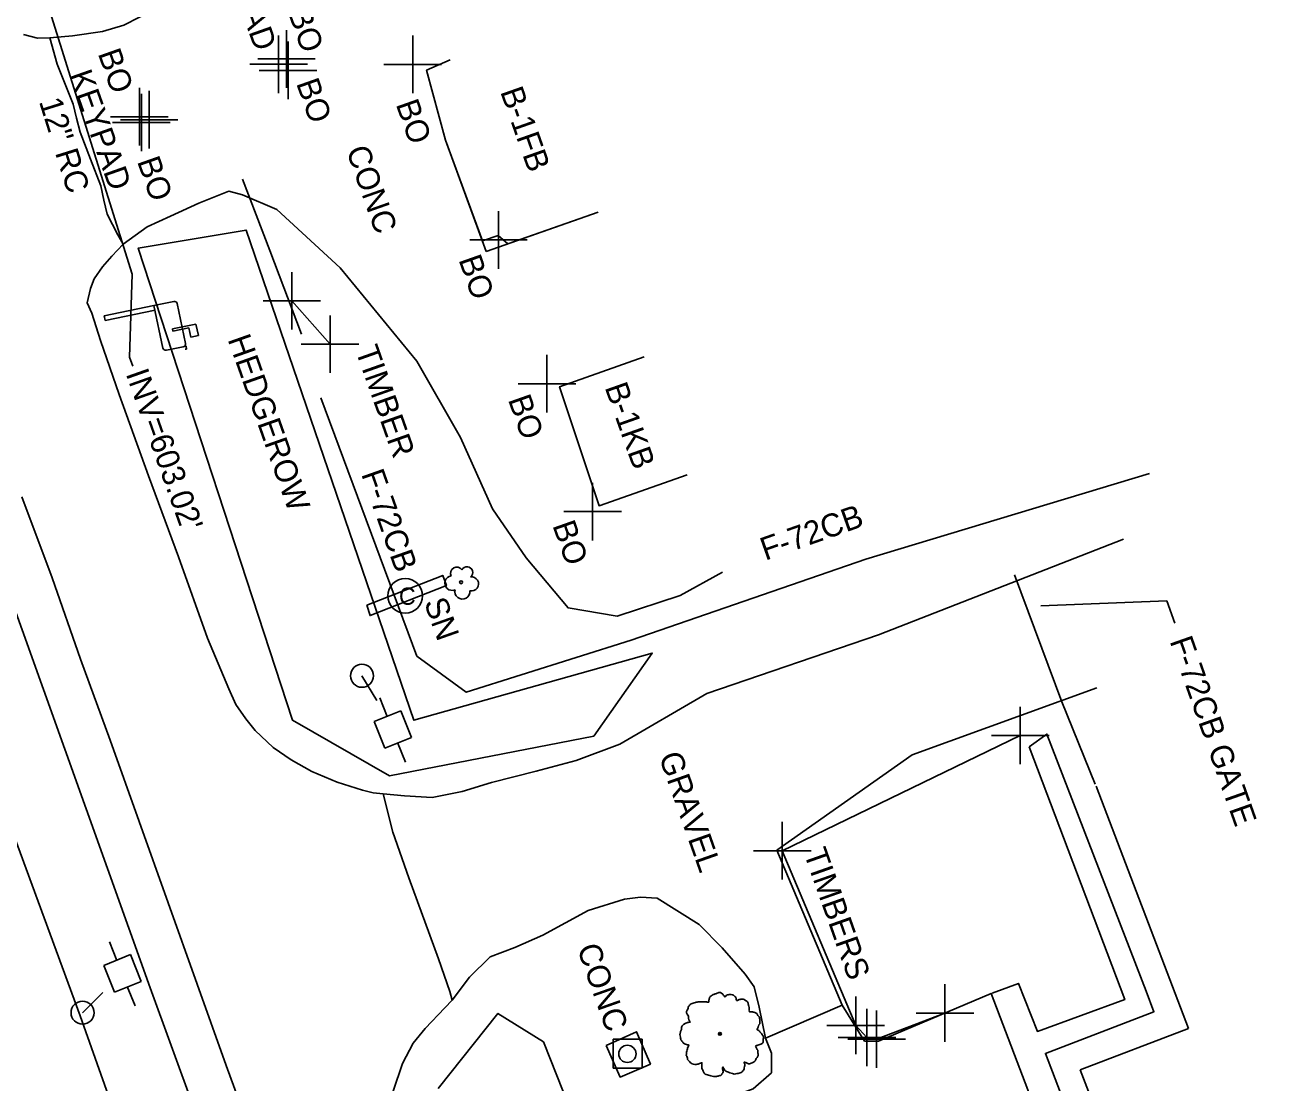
# Model space of a CAD drawing. Extents: x 2004847 to 2009016, y 1134161 to 1140101.
# Drawn here: x 2005476.1 to 2005695.2, y 1138798.9 to 1138982.7 of the extents above; entities that cross this region are included whole.
import ezdxf

# ---------------------------------------------------------------- set-up
doc = ezdxf.new("R2010")
doc.units = 0
for name, color, linetype in [('RD_EX_Bldg', 7, 'Continuous'), ('RD_EX_BldgApp', 7, 'Continuous'), ('RD_EX_Conc', 7, 'Continuous'), ('RD_EX_DR_Inlet_txCode', 7, 'Continuous'), ('RD_EX_DR_Pipe', 7, 'Continuous'), ('RD_EX_DR_Pipe_txCode', 7, 'Continuous'), ('RD_EX_Driveway', 7, 'Continuous'), ('RD_EX_DV_Prop_txCode', 7, 'Continuous'), ('RD_EX_Fence_ChLk', 7, 'Continuous'), ('RD_EX_Fence_Other', 7, 'Continuous'), ('RD_EX_H2O', 7, 'Continuous'), ('RD_EX_Misc', 7, 'Continuous'), ('RD_EX_Road', 7, 'Continuous'), ('RD_EX_SU_H2O', 7, 'Continuous'), ('RD_EX_UT', 7, 'Continuous'), ('RD_EX_VEG', 7, 'Continuous'), ('RD_Sketch3', 7, 'Continuous')]:
    doc.layers.add(name, color=color, linetype=linetype)

msp = doc.modelspace()

# ---------------------------------------------------------------- linework, layer by layer
at = {"layer": 'RD_EX_Bldg'}
for p, q in [((2005575.61, 1138950.16), (2005556.18, 1138943.37)), ((2005662.11, 1138850.41), (2005678.14, 1138808.3)), ((2005659.37, 1138801.14), (2005678.17, 1138808.32)), ((2005659.37, 1138801.14), (2005677.39, 1138753.93))]:
    msp.add_line(p, q, dxfattribs=at)
for points in [[(2005556.18, 1138943.37), (2005549.07, 1138962.69), (2005545.81, 1138974.84), (2005549.9, 1138976.63)], [(2005591.1, 1138904.52), (2005575.76, 1138899.15), (2005568.91, 1138919.84), (2005583.63, 1138925.02)]]:
    msp.add_lwpolyline(points, dxfattribs=at)
at = {"layer": 'RD_EX_BldgApp'}
for p, q in [((2005498.45, 1138933.96), (2005501.88, 1138934.68)), ((2005502.47, 1138934.29), (2005503.92, 1138927.37)), ((2005498.45, 1138933.96), (2005489.82, 1138932.15)), ((2005489.82, 1138932.15), (2005489.99, 1138931.33)), ((2005498.63, 1138933.14), (2005489.99, 1138931.33)), ((2005500, 1138926.55), (2005498.45, 1138933.96)), ((2005501.64, 1138929.88), (2005505.74, 1138930.74)), ((2005501.72, 1138929.51), (2005501.64, 1138929.88)), ((2005504.5, 1138930.09), (2005501.72, 1138929.51)), ((2005504.84, 1138928.45), (2005504.5, 1138930.09)), ((2005505.74, 1138930.74), (2005506.16, 1138928.73)), ((2005506.16, 1138928.73), (2005504.84, 1138928.45)), ((2005503.53, 1138926.78), (2005500.6, 1138926.17)), ((2005503.53, 1138926.78), (2005504.02, 1138926.88)), ((2005504.12, 1138926.39), (2005503.88, 1138926.34)), ((2005504.02, 1138926.88), (2005504.12, 1138926.39))]:
    msp.add_line(p, q, dxfattribs=at)
msp.add_lwpolyline([(2005535.4, 1138881.86), (2005536, 1138880.06), (2005549.26, 1138885.28), (2005548.62, 1138887.04)], close=True, dxfattribs=at)
msp.add_lwpolyline([(2005612.5, 1138686.66), (2005595.77, 1138729.83), (2005579.43, 1138772.3), (2005566.12, 1138805.96), (2005558.19, 1138810.93), (2005547.8, 1138797.87)], dxfattribs=at)
msp.add_circle((2005542.09, 1138883.5), 3, dxfattribs=at)
for centre, start, end in [((2005501.98, 1138934.19), 11.8161, 101.8161), ((2005500.49, 1138926.66), 191.8161, 281.8161), ((2005503.43, 1138927.27), 281.8161, 11.8161)]:
    msp.add_arc(centre, 0.5, start, end, dxfattribs=at)
at = {"layer": 'RD_EX_Conc'}
for points in [[(2005575.61, 1138950.16), (2005559.92, 1138944.68), (2005558.22, 1138946.11), (2005555.52, 1138945.17), (2005549.07, 1138962.69), (2005545.81, 1138974.84), (2005549.9, 1138976.63)], [(2005591.1, 1138904.52), (2005575.76, 1138899.15), (2005568.91, 1138919.84), (2005583.63, 1138925.02)], [(2005650.5, 1138857.27), (2005653.58, 1138859.48), (2005670.82, 1138814.79), (2005672.16, 1138811.21), (2005653.31, 1138803.98), (2005667.21, 1138767.52), (2005670.93, 1138769.02)], [(2005644.05, 1138814.44), (2005648.61, 1138816.13), (2005651.91, 1138807.79), (2005667.1, 1138813.33), (2005650.5, 1138857.27)], [(2005618.02, 1138812.33), (2005621.91, 1138806.1), (2005624.32, 1138806.08), (2005643.86, 1138814.38), (2005651.36, 1138794.75), (2005662.61, 1138765.25), (2005673.34, 1138737.52), (2005655.33, 1138730.55), (2005653.15, 1138728.22), (2005652.72, 1138724.59), (2005652.9, 1138721.44), (2005639.07, 1138715.85), (2005636.69, 1138720.03), (2005634.23, 1138721.21), (2005631.74, 1138721.26), (2005613.61, 1138714.29), (2005601.74, 1138745.5), (2005590.98, 1138773.94), (2005584.52, 1138791.19), (2005602.54, 1138797.79), (2005605.71, 1138800.6), (2005605.7, 1138804.03), (2005604.67, 1138806.6), (2005618.02, 1138812.33)], [(2005576.98, 1138805.37), (2005582.3, 1138807.72), (2005584.69, 1138802.12), (2005579.43, 1138799.85), (2005576.98, 1138805.37)]]:
    msp.add_lwpolyline(points, dxfattribs=at)
at = {"layer": 'RD_EX_DR_Inlet_txCode'}
msp.add_lwpolyline([(2005494.65, 1138939.39), (2005494.22, 1138925), (2005494.77, 1138923.44)], dxfattribs=at)
at = {"layer": 'RD_EX_DR_Pipe'}
msp.add_line((2005494.65, 1138939.39), (2005480.05, 1138986.02), dxfattribs=at)
at = {"layer": 'RD_EX_Driveway'}
msp.add_line((2005604.67, 1138806.6), (2005603.58, 1138812), dxfattribs=at)
for points in [[(2005480.37, 1138980.46), (2005484.3, 1138980.81), (2005489.5, 1138981.61), (2005493.24, 1138982.66), (2005495.95, 1138984.09), (2005499.22, 1138985.81), (2005501.94, 1138987.44), (2005502.88, 1138988.75)], [(2005493.1, 1138944.6), (2005497.27, 1138947.66), (2005501.32, 1138949.51), (2005506.22, 1138951.72), (2005511.45, 1138953.84), (2005513.8, 1138953.2)], [(2005513.8, 1138953.2), (2005519.8, 1138950.62), (2005530.81, 1138940.49), (2005544.1, 1138924.3), (2005551.7, 1138910.99), (2005557.23, 1138898.64), (2005563.08, 1138890.08), (2005570.38, 1138881.4), (2005578.9, 1138879.98), (2005589.85, 1138883.53), (2005597.24, 1138887.62)], [(2005666.9, 1138893.33), (2005624.31, 1138876.73), (2005594.49, 1138866.53), (2005579.38, 1138857.69)], [(2005618.02, 1138812.33), (2005606.67, 1138839.28), (2005630.18, 1138855.86), (2005662.22, 1138867.51)], [(2005538.28, 1138849.08), (2005540.09, 1138848.91), (2005541.97, 1138848.73), (2005546.79, 1138848.45), (2005551.97, 1138849.5), (2005557.11, 1138851.03), (2005564.82, 1138853.01), (2005571.82, 1138854.9), (2005579.38, 1138857.69)], [(2005550.27, 1138813.24), (2005553.26, 1138817.19), (2005556.85, 1138820.74), (2005561.14, 1138822.39), (2005565.98, 1138824.49), (2005573.85, 1138828.78), (2005580.17, 1138830.78), (2005582.94, 1138831.14), (2005585.89, 1138830.97), (2005593.18, 1138826.35), (2005597.14, 1138822.31), (2005601.13, 1138817.75), (2005602.72, 1138815.51), (2005603.58, 1138812)]]:
    msp.add_lwpolyline(points, dxfattribs=at)
at = {"layer": 'RD_EX_DV_Prop_txCode'}
for p, q in [((2005520.11, 1138970.89), (2005520.11, 1138980.89)), ((2005521.47, 1138971.81), (2005521.47, 1138981.81)), ((2005543.39, 1138970.86), (2005543.39, 1138980.86)), ((2005521.74, 1138969.82), (2005521.74, 1138979.82)), ((2005515.11, 1138975.89), (2005525.11, 1138975.89)), ((2005516.47, 1138976.81), (2005526.47, 1138976.81)), ((2005538.39, 1138975.86), (2005548.39, 1138975.86)), ((2005516.74, 1138974.82), (2005526.74, 1138974.82)), ((2005495.91, 1138961.77), (2005495.91, 1138971.77)), ((2005496.27, 1138960.77), (2005496.27, 1138970.77)), ((2005497.62, 1138961.24), (2005497.62, 1138971.24)), ((2005490.91, 1138966.77), (2005500.91, 1138966.77)), ((2005491.27, 1138965.77), (2005501.27, 1138965.77)), ((2005492.62, 1138966.24), (2005502.62, 1138966.24)), ((2005558.3, 1138940.36), (2005558.3, 1138950.36)), ((2005553.3, 1138945.36), (2005563.3, 1138945.36)), ((2005522.39, 1138929.76), (2005522.39, 1138939.76)), ((2005517.39, 1138934.76), (2005527.39, 1138934.76)), ((2005529.04, 1138922.24), (2005529.04, 1138932.24)), ((2005524.04, 1138927.24), (2005534.04, 1138927.24)), ((2005566.72, 1138915.36), (2005566.72, 1138925.36)), ((2005561.72, 1138920.36), (2005571.72, 1138920.36)), ((2005574.65, 1138893.13), (2005574.65, 1138903.13)), ((2005569.65, 1138898.13), (2005579.65, 1138898.13)), ((2005648.94, 1138854.23), (2005648.94, 1138864.23)), ((2005643.94, 1138859.23), (2005653.94, 1138859.23)), ((2005607.6, 1138834.2), (2005607.6, 1138844.2)), ((2005602.6, 1138839.2), (2005612.6, 1138839.2)), ((2005635.86, 1138805.98), (2005635.86, 1138815.98)), ((2005620.36, 1138803.84), (2005620.36, 1138813.84)), ((2005622.3, 1138801.74), (2005622.3, 1138811.74)), ((2005623.99, 1138801.44), (2005623.99, 1138811.44)), ((2005630.86, 1138810.98), (2005640.86, 1138810.98)), ((2005615.36, 1138808.84), (2005625.36, 1138808.84)), ((2005617.3, 1138806.74), (2005627.3, 1138806.74)), ((2005618.99, 1138806.44), (2005628.99, 1138806.44))]:
    msp.add_line(p, q, dxfattribs=at)
at = {"layer": 'RD_EX_Fence_ChLk'}
for points in [[(2005524.1, 1138928.99), (2005518.56, 1138943.49), (2005513.81, 1138955.93)], [(2005671.38, 1138904.73), (2005622.12, 1138889.86), (2005581.32, 1138875.8), (2005552.71, 1138866.75), (2005544.12, 1138873.02), (2005527.44, 1138917.93)], [(2005661.93, 1138850.75), (2005656.19, 1138865.1), (2005647.91, 1138887.13)]]:
    msp.add_lwpolyline(points, dxfattribs=at)
at = {"layer": 'RD_EX_Fence_Other'}
msp.add_lwpolyline([(2005745.2, 1138077.7), (2005734.87, 1138106.23), (2005707.5, 1138183.28), (2005676.14, 1138273.06), (2005651.84, 1138341.76), (2005621.99, 1138424.97), (2005599.09, 1138488.22), (2005571.21, 1138570.22), (2005540.22, 1138656.02), (2005513.7, 1138731.21), (2005485.61, 1138810.48), (2005460.95, 1138877.54), (2005433.24, 1138957.41), (2005403.81, 1139043.22), (2005384.61, 1139099.04), (2005341.78, 1139216.01), (2005309.56, 1139306.93), (2005274.94, 1139406.13)], dxfattribs=at)
at = {"layer": 'RD_EX_H2O'}
msp.add_lwpolyline([(2005471.87, 1138887.95), (2005497.78, 1138815.38), (2005524.51, 1138742.04), (2005550.26, 1138669.15), (2005576.78, 1138597.72), (2005601.39, 1138524.1), (2005626.92, 1138450.25), (2005654.19, 1138374.96), (2005680.69, 1138302.53), (2005706.44, 1138229.22), (2005734.3, 1138151.24), (2005761.38, 1138075.97), (2005788.89, 1137997.69), (2005816.8, 1137918.93), (2005844.2, 1137841.48), (2005870.19, 1137765.6), (2005896.66, 1137690.53), (2005920.78, 1137615.18), (2005947.05, 1137540.88)], dxfattribs=at)
at = {"layer": 'RD_EX_Misc'}
msp.add_line((2005529.04, 1138927.24), (2005522.39, 1138934.76), dxfattribs=at)
msp.add_lwpolyline([(2005635.86, 1138810.98), (2005623.99, 1138806.44), (2005622.3, 1138806.74), (2005620.36, 1138808.84), (2005607.6, 1138839.2), (2005648.94, 1138859.23)], dxfattribs=at)
at = {"layer": 'RD_EX_Road'}
for points in [[(2005475.8, 1138981.06), (2005478.21, 1138980.41), (2005480.37, 1138980.46), (2005481.65, 1138975.92), (2005483.51, 1138971.28), (2005484.43, 1138968.96), (2005485.02, 1138966.51), (2005485.65, 1138964.08), (2005487.4, 1138959.4), (2005489.24, 1138954.75), (2005489.72, 1138952.26), (2005490.34, 1138949.82), (2005492.2, 1138946.26), (2005493.1, 1138944.6), (2005491.15, 1138942.52), (2005489.5, 1138940.67), (2005488.06, 1138938.62), (2005487.43, 1138936.94), (2005486.84, 1138934.44), (2005487.64, 1138932.62), (2005489.15, 1138927.86), (2005492.42, 1138918.47), (2005497.48, 1138904.35), (2005502.69, 1138890.29), (2005507.74, 1138876.12), (2005511.46, 1138867.33), (2005512.67, 1138864.62), (2005514.41, 1138862.13), (2005516.05, 1138860.08), (2005519.15, 1138857.12), (2005522.28, 1138854.99), (2005525.89, 1138852.95), (2005530.27, 1138851.13), (2005534.7, 1138849.7), (2005536.53, 1138849.25), (2005538.28, 1138849.08), (2005539.94, 1138842.43), (2005542.7, 1138834.5), (2005547.87, 1138820.42), (2005549.84, 1138814.72), (2005550.27, 1138813.24), (2005548.96, 1138811.91), (2005545.54, 1138808.29), (2005543.48, 1138805.75), (2005541.64, 1138802.2), (2005539.98, 1138797.43)], [(2005475.47, 1138900.69), (2005480.74, 1138886.64), (2005485.69, 1138872.49), (2005490.82, 1138858.39), (2005495.89, 1138844.28), (2005500.89, 1138830.13), (2005505.94, 1138816.01), (2005511.01, 1138801.89), (2005516.14, 1138787.79), (2005521.21, 1138773.68), (2005526.25, 1138759.55), (2005531.37, 1138745.46), (2005536.37, 1138731.32), (2005541.41, 1138717.19), (2005546.39, 1138703.04), (2005551.35, 1138688.89), (2005556.26, 1138674.71), (2005561.41, 1138660.65), (2005566.49, 1138646.54), (2005571.53, 1138632.41), (2005576.7, 1138618.33), (2005581.7, 1138604.17)]]:
    msp.add_lwpolyline(points, dxfattribs=at)
at = {"layer": 'RD_EX_SU_H2O'}
msp.add_lwpolyline([(2005578.23, 1138801.42), (2005578.23, 1138806.42), (2005583.23, 1138806.42), (2005583.23, 1138801.42)], close=True, dxfattribs=at)
msp.add_circle((2005580.69, 1138803.89), 1.5, dxfattribs=at)
at = {"layer": 'RD_EX_UT'}
for p, q in [((2005534.58, 1138869.6), (2005537.17, 1138865.33)), ((2005537.67, 1138865.76), (2005538.96, 1138862.54)), ((2005541.32, 1138863.52), (2005536.68, 1138861.67)), ((2005543.18, 1138858.88), (2005541.32, 1138863.52)), ((2005536.68, 1138861.67), (2005538.53, 1138857.03)), ((2005538.53, 1138857.03), (2005543.18, 1138858.88)), ((2005540.77, 1138858), (2005542.12, 1138854.61)), ((2005490.71, 1138823.36), (2005492, 1138820.14)), ((2005494.36, 1138821.13), (2005489.72, 1138819.27)), ((2005496.22, 1138816.48), (2005494.36, 1138821.13)), ((2005489.72, 1138819.27), (2005491.57, 1138814.63)), ((2005491.57, 1138814.63), (2005496.22, 1138816.48)), ((2005486.04, 1138811.04), (2005489.59, 1138814.57)), ((2005493.81, 1138815.6), (2005495.16, 1138812.22))]:
    msp.add_line(p, q, dxfattribs=at)
for centre in [(2005534.58, 1138869.6), (2005486.04, 1138811.04)]:
    msp.add_circle(centre, 2, dxfattribs=at)
at = {"layer": 'RD_EX_VEG'}
msp.add_lwpolyline([(2005539.38, 1138852.2), (2005522.51, 1138861.88), (2005495.71, 1138943.94), (2005514.44, 1138947.07), (2005543.6, 1138861.86), (2005585.01, 1138873.55), (2005574.85, 1138859.08)], close=True, dxfattribs=at)
for centre, radius in [((2005551.79, 1138885.85), 0.25), ((2005596.77, 1138807.36), 0.25), ((2005596.76, 1138807.34), 0.0001)]:
    msp.add_circle(centre, radius, dxfattribs=at)
for centre, radius, start, end in [((2005551.06, 1138887.4), 1.08, 34.9763, 204.756), ((2005552.83, 1138887.56), 0.995, 308.7626, 152.0467), ((2005550.22, 1138885.7), 1.26, 96.4518, 294.734), ((2005553.62, 1138885.57), 1.22, 256.5667, 98.1046), ((2005552.03, 1138884.26), 1.32, 166.8827, 5.7589)]:
    msp.add_arc(centre, radius, start, end, dxfattribs=at)
for points in [[(2005596.9, 1138814.53), (2005596.6, 1138814.55), (2005596.28, 1138814.45), (2005596.03, 1138814.35), (2005595.8, 1138814.28), (2005595.58, 1138814.18), (2005595.28, 1138814), (2005595.05, 1138813.8), (2005594.93, 1138813.55), (2005594.88, 1138813.33), (2005594.83, 1138813.05), (2005594.83, 1138812.88), (2005594.7, 1138812.85), (2005594.55, 1138812.88), (2005594.3, 1138812.95), (2005594.05, 1138812.95), (2005593.8, 1138812.95), (2005593.45, 1138812.93), (2005593.1, 1138812.93), (2005592.83, 1138812.88), (2005592.5, 1138812.83), (2005592.13, 1138812.7), (2005591.78, 1138812.58), (2005591.48, 1138812.33), (2005591.23, 1138811.85), (2005591.1, 1138811.5), (2005590.95, 1138811.25), (2005591.1, 1138810.8), (2005591.28, 1138810.45), (2005591.3, 1138810.25), (2005591.38, 1138809.83), (2005591.48, 1138809.6), (2005591.6, 1138809.4), (2005591.53, 1138809.38), (2005591.15, 1138809.33), (2005590.85, 1138809.23), (2005590.43, 1138809), (2005590.2, 1138808.78), (2005590.1, 1138808.45), (2005590.08, 1138808.1), (2005589.98, 1138807.9), (2005589.9, 1138807.63), (2005589.88, 1138807.55), (2005589.83, 1138807.23), (2005589.93, 1138806.78), (2005589.95, 1138806.43), (2005590.08, 1138806.2), (2005590.23, 1138806.03), (2005590.4, 1138805.78), (2005590.8, 1138805.56), (2005591.13, 1138805.46), (2005591.33, 1138805.43), (2005591.15, 1138804.93), (2005591.1, 1138804.58), (2005590.98, 1138804.18), (2005590.98, 1138804.11), (2005590.93, 1138803.63), (2005591.08, 1138803.31), (2005591.15, 1138802.93), (2005591.33, 1138802.71), (2005591.6, 1138802.41), (2005591.93, 1138802.18), (2005592.43, 1138802.06), (2005592.83, 1138802.08), (2005593.4, 1138802.26), (2005593.65, 1138802.33), (2005593.63, 1138802.16), (2005593.65, 1138801.78), (2005593.65, 1138801.36), (2005593.8, 1138801.03), (2005593.9, 1138800.76), (2005594.05, 1138800.51), (2005594.38, 1138800.28), (2005594.78, 1138800.21), (2005595.2, 1138800.06), (2005595.65, 1138799.98), (2005596.15, 1138799.96), (2005596.75, 1138800.11), (2005597.02, 1138800.23), (2005597.12, 1138800.41), (2005597.32, 1138800.78), (2005597.27, 1138801.01), (2005597.3, 1138801.61), (2005597.4, 1138801.43), (2005597.57, 1138801.08), (2005598.07, 1138800.78), (2005598.47, 1138800.61), (2005598.95, 1138800.46), (2005599.25, 1138800.38), (2005599.72, 1138800.46), (2005600.1, 1138800.53), (2005600.47, 1138800.66), (2005600.77, 1138800.93), (2005600.95, 1138801.21), (2005601, 1138801.48), (2005601.07, 1138801.86), (2005601.12, 1138802.03)], [(2005601.12, 1138802.03), (2005601.05, 1138802.21), (2005601, 1138802.46), (2005601.07, 1138802.43), (2005601.25, 1138802.38), (2005601.52, 1138802.26), (2005601.75, 1138802.18), (2005602.07, 1138802.21), (2005602.35, 1138802.31), (2005602.8, 1138802.58), (2005603.07, 1138803.06), (2005603.35, 1138803.46), (2005603.42, 1138803.78), (2005603.37, 1138804.01), (2005603.35, 1138804.51), (2005603.15, 1138804.76), (2005603.1, 1138804.88), (2005603, 1138805.28), (2005603.07, 1138805.33), (2005603.35, 1138805.38), (2005603.72, 1138805.51), (2005604, 1138805.63), (2005604.22, 1138805.81), (2005604.3, 1138806.03), (2005604.27, 1138806.43), (2005604.32, 1138806.83), (2005604.25, 1138806.98), (2005604.15, 1138807.13), (2005604.07, 1138807.33), (2005603.92, 1138807.48), (2005603.82, 1138807.63), (2005603.72, 1138807.73), (2005603.6, 1138807.88), (2005603.42, 1138808), (2005603.27, 1138808.05), (2005603.22, 1138808.2), (2005603.37, 1138808.4), (2005603.42, 1138808.5), (2005603.45, 1138808.73), (2005603.67, 1138809.08), (2005603.72, 1138809.48), (2005603.67, 1138809.9), (2005603.62, 1138810.18), (2005603.47, 1138810.45), (2005603.27, 1138810.7), (2005603.15, 1138810.88), (2005602.97, 1138811), (2005602.65, 1138811.13), (2005602.4, 1138811.18), (2005602.05, 1138811.18), (2005601.85, 1138811.23), (2005601.87, 1138811.28), (2005601.87, 1138811.43), (2005601.87, 1138811.7), (2005601.8, 1138812.15), (2005601.65, 1138812.65), (2005601.65, 1138812.68), (2005601.55, 1138812.93), (2005601.32, 1138813.13), (2005601.15, 1138813.23), (2005600.95, 1138813.35), (2005600.7, 1138813.38), (2005600.4, 1138813.38), (2005600.12, 1138813.33), (2005599.92, 1138813.23), (2005599.75, 1138813.1), (2005599.67, 1138813.25), (2005599.57, 1138813.55), (2005599.52, 1138813.7), (2005599.37, 1138813.88), (2005599.15, 1138814.08), (2005598.7, 1138814.2), (2005598.07, 1138814.13), (2005597.77, 1138813.93), (2005597.62, 1138813.75), (2005597.57, 1138813.88), (2005597.37, 1138814.08), (2005597.27, 1138814.25), (2005597.1, 1138814.38), (2005596.95, 1138814.48), (2005596.85, 1138814.53)]]:
    msp.add_spline(points, degree=3, dxfattribs=at)
at = {"layer": 'RD_Sketch3'}
msp.add_lwpolyline([(2005675.78, 1138878.76), (2005674.39, 1138882.62), (2005652.52, 1138881.76)], dxfattribs=at)

# ---------------------------------------------------------------- texts
at = {"layer": 'RD_EX_BldgApp'}
msp.add_text('C', height=3, dxfattribs=at).set_placement((2005541.01, 1138881.94))
at = {"layer": 'RD_EX_DR_Inlet_txCode'}
msp.add_text("INV=603.02'", height=4, rotation=289.4494, dxfattribs=at).set_placement((2005493.51, 1138922.13))
at = {"layer": 'RD_EX_DR_Pipe_txCode'}
msp.add_text('12" RC', height=4, rotation=287.4016, dxfattribs=at).set_placement((2005478.44, 1138969.43))
at = {"layer": 'RD_Sketch3'}
for s, rotation, p in [('KEYPAD', 289.4494, (2005508.9, 1138998.38)), ('BO', 289.4494, (2005521.71, 1138984.87)), ('BO', 289.4494, (2005488.66, 1138977.77)), ('KEYPAD', 289.4494, (2005483.66, 1138974.09)), ('BO', 289.4494, (2005523.11, 1138972.6)), ('B-1FB', 289.4494, (2005558.56, 1138971.14)), ('BO', 289.4494, (2005540.42, 1138968.95)), ('CONC', 289.4494, (2005531.8, 1138960.95)), ('BO', 289.4494, (2005495.47, 1138959.03)), ('BO', 289.4494, (2005551.32, 1138941.93)), ('HEDGEROW', 289.4494, (2005511.21, 1138928.09)), ('TIMBER', 289.4494, (2005533.4, 1138926.19)), ('B-1KB', 289.4494, (2005576.71, 1138919.75)), ('BO', 289.4494, (2005559.91, 1138917.62)), ('F-72CB', 289.4494, (2005534.41, 1138904.67)), ('F-72CB', 19.4494, (2005604.65, 1138889.58)), ('BO', 289.4494, (2005567.63, 1138895.75)), ('SN', 289.4494, (2005545.33, 1138882.38)), ('F-72CB GATE', 289.4494, (2005674.86, 1138875.64)), ('GRAVEL', 289.4494, (2005586.11, 1138855.59)), ('TIMBERS', 289.4494, (2005611.28, 1138838.83)), ('CONC', 289.4494, (2005571.9, 1138822.27))]:
    msp.add_text(s, height=4, rotation=rotation, dxfattribs=at).set_placement(p)

doc.saveas('drawing.dxf')
